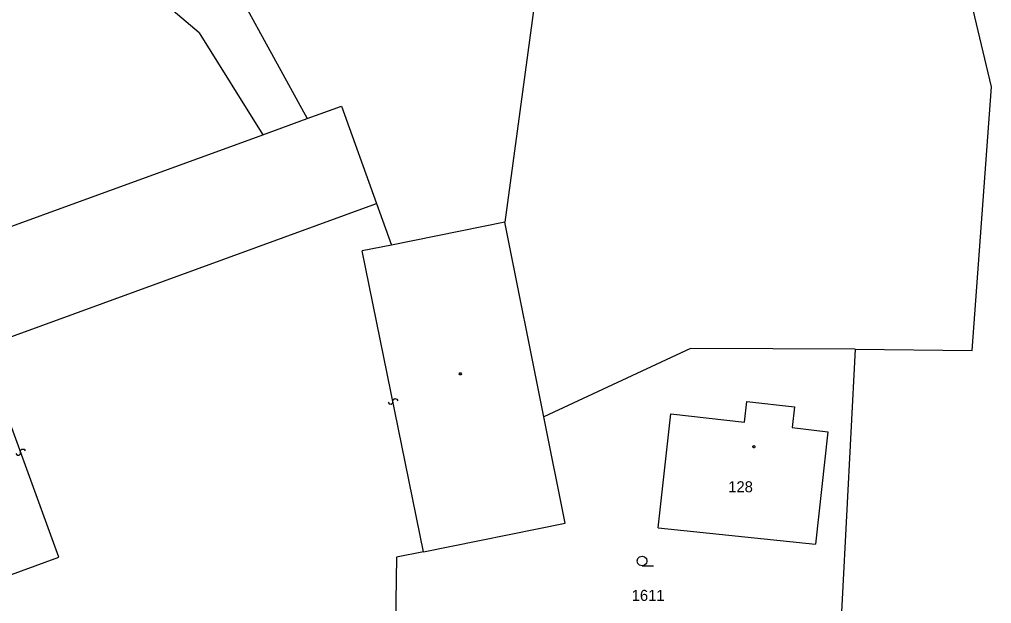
# Model space of a CAD drawing. Extents: x -747792 to -745414, y -1093712 to -1091463.
# Drawn here: x -747043 to -746968.2, y -1092115.8 to -1092070.8 of the extents above; entities that cross this region are included whole.
import ezdxf

# ---------------------------------------------------------------- set-up
doc = ezdxf.new("R2010")
doc.units = 0
for name, color, linetype in [('Budovy', 7, 'Continuous'), ('Koleje_dopravní prvky', 7, 'Continuous'), ('Kultury', 7, 'Continuous'), ('Ploty_opěrné zdi', 7, 'Continuous'), ('Stromy_porost', 7, 'Continuous')]:
    doc.layers.add(name, color=color, linetype=linetype)

msp = doc.modelspace()

# ---------------------------------------------------------------- linework, layer by layer
at = {"layer": 'Budovy'}
msp.add_lwpolyline([(-746995.09, -1092112.85), (-746995.28, -1092112.8), (-746995.415, -1092112.66), (-746995.465, -1092112.475), (-746995.415, -1092112.29), (-746995.28, -1092112.15), (-746995.09, -1092112.1), (-746994.9, -1092112.15), (-746994.765, -1092112.29), (-746994.715, -1092112.475), (-746994.765, -1092112.66), (-746994.9, -1092112.8), (-746995.09, -1092112.85), (-746994.215, -1092112.85)], dxfattribs=at)
at = {"layer": 'Kultury'}
for points in [[(-747045.9, -1092096.02), (-747015.53, -1092084.95)], [(-747014.38, -1092088.16), (-747016.64, -1092088.61)], [(-747011.92, -1092111.77), (-747016.64, -1092088.61)], [(-747039.99, -1092112.18), (-747045.9, -1092096.02)], [(-747014.652, -1092100.24), (-747014.574, -1092100.377), (-747014.41, -1092100.405), (-747014.291, -1092100.31), (-747014.256, -1092100.058), (-747014.131, -1092099.971), (-747013.975, -1092100.01), (-747013.908, -1092100.14)], [(-747043.306, -1092104.205), (-747043.207, -1092104.329), (-747043.041, -1092104.332), (-747042.938, -1092104.22), (-747042.941, -1092103.965), (-747042.83, -1092103.861), (-747042.67, -1092103.877), (-747042.584, -1092103.995)], [(-747049.7, -1092115.73), (-747039.99, -1092112.18)]]:
    msp.add_lwpolyline(points, dxfattribs=at)
at = {"layer": 'Ploty_opěrné zdi'}
for points in [[(-747009.035, -1092098.005), (-747008.99, -1092098.08), (-747009.035, -1092098.155), (-747009.125, -1092098.155), (-747009.17, -1092098.08), (-747009.125, -1092098.005)], [(-746986.48, -1092103.595), (-746986.43, -1092103.605), (-746986.405, -1092103.65), (-746986.395, -1092103.68), (-746986.405, -1092103.725), (-746986.445, -1092103.76), (-746986.48, -1092103.765), (-746986.525, -1092103.75), (-746986.555, -1092103.72), (-746986.565, -1092103.68), (-746986.555, -1092103.635), (-746986.515, -1092103.6)]]:
    msp.add_lwpolyline(points, close=True, dxfattribs=at)
at = {"layer": 'Stromy_porost'}
for points in [[(-746999.47, -1092040.74), (-747005.67, -1092086.4)], [(-747029.19, -1092071.82), (-747056.72, -1092048.51)], [(-746968.19, -1092075.98), (-746972.43, -1092058.17)], [(-747026.05, -1092068.95), (-747020.87, -1092078.42)], [(-747029.19, -1092071.82), (-747024.29, -1092079.66)], [(-746969.68, -1092096.28), (-746968.19, -1092075.98)], [(-747020.87, -1092078.42), (-747018.22, -1092077.46)], [(-747018.22, -1092077.46), (-747015.53, -1092084.95)], [(-747024.29, -1092079.66), (-747020.87, -1092078.42)], [(-747058.31, -1092092.03), (-747024.29, -1092079.66)], [(-747015.53, -1092084.95), (-747014.38, -1092088.16)], [(-747005.67, -1092086.4), (-747014.38, -1092088.16)], [(-747002.65, -1092101.39), (-747005.67, -1092086.4)], [(-746991.37, -1092096.11), (-747002.65, -1092101.39)], [(-746978.68, -1092096.17), (-746991.37, -1092096.11)], [(-746978.68, -1092096.17), (-746980.37, -1092128.25)], [(-746978.68, -1092096.17), (-746969.68, -1092096.28)], [(-746987.2, -1092101.8), (-746987.03, -1092100.21)], [(-746987.03, -1092100.21), (-746983.36, -1092100.61)], [(-746983.36, -1092100.61), (-746983.53, -1092102.2)], [(-746993.86, -1092109.93), (-746992.89, -1092101.16)], [(-746992.89, -1092101.16), (-746987.2, -1092101.8)], [(-747001.01, -1092109.56), (-747002.65, -1092101.39)], [(-746983.53, -1092102.2), (-746980.79, -1092102.53)], [(-746980.79, -1092102.53), (-746981.74, -1092111.18)], [(-747011.92, -1092111.77), (-747001.01, -1092109.56)], [(-746993.86, -1092109.93), (-746981.74, -1092111.18)], [(-747011.92, -1092111.77), (-747013.99, -1092112.19)], [(-747013.99, -1092112.19), (-747014.13, -1092120.67)]]:
    msp.add_lwpolyline(points, dxfattribs=at)

# ---------------------------------------------------------------- texts
at = {"layer": 'Koleje_dopravní prvky'}
for s, p in [('128', (-746988.46, -1092107.19)), ('1611', (-746995.89, -1092115.55))]:
    msp.add_text(s, height=0.85, dxfattribs=at).set_placement(p)

doc.saveas('drawing.dxf')
